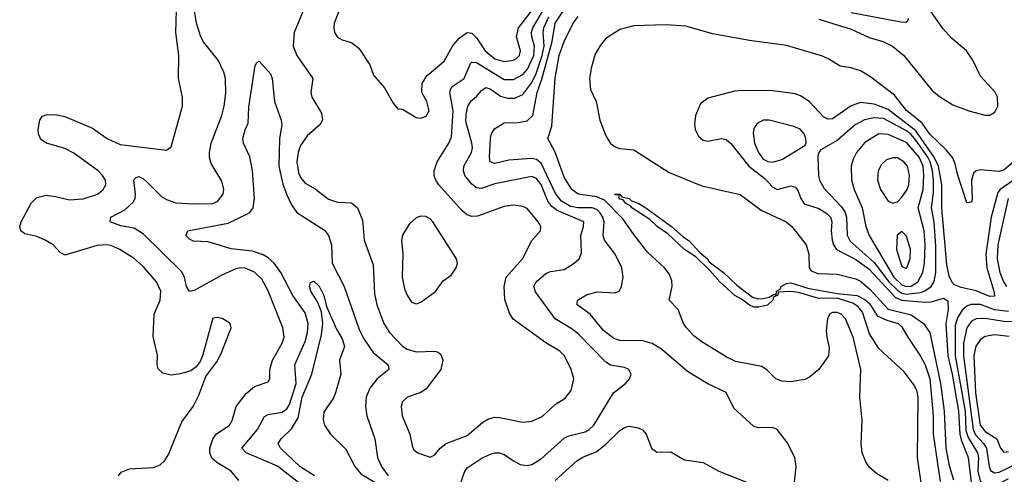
# Model space of a CAD drawing. Header units: inches. Extents: x 1649636 to 1815363, y 506543 to 641975.
# Tile 608 of 656: x 1754255 to 1758512, y 610676 to 612645. Entities that reach past the tile are written whole.
import ezdxf

# ---------------------------------------------------------------- set-up
doc = ezdxf.new("R2010")
doc.units = ezdxf.units.IN
doc.header["$MEASUREMENT"] = 0
doc.layers.add('B7651', color=7, linetype='Continuous')

msp = doc.modelspace()

# ---------------------------------------------------------------- linework, layer by layer
at = {"layer": 'B7651', "color": 5}
for points, elevation in [([(1755202.2, 610650), (1755169.8, 610690), (1755107.6, 610727.6), (1755086.7, 610746.7), (1755076.9, 610770), (1755077.1, 610790), (1755090.8, 610829.2), (1755105, 610850), (1755161.8, 610890), (1755173.3, 610910), (1755190.7, 610970), (1755234.1, 611025.9), (1755270, 611056.9), (1755330, 611077.3), (1755336.9, 611090), (1755337.4, 611130), (1755348.2, 611170), (1755390, 611243.6), (1755399.1, 611270), (1755393.5, 611310), (1755329.8, 611470.2), (1755302, 611522), (1755270, 611551.2), (1755230, 611568.4), (1755210, 611570.5), (1755190, 611566), (1755130, 611539.4), (1755010, 611472.3), (1754990, 611467.6), (1754976.5, 611490), (1754967.3, 611530), (1754954.3, 611554.3), (1754790, 611715.8), (1754750, 611742.7), (1754692.2, 611752.2), (1754647, 611770), (1754649.6, 611790), (1754710, 611822.2), (1754745.9, 611854.1), (1754754, 611870), (1754755.8, 611890), (1754749.2, 611950.8), (1754758.3, 611961.7), (1754770, 611965.5), (1754790, 611955.6), (1754810, 611938.2), (1754870, 611878), (1754890, 611865.9), (1754930, 611852.3), (1755007.1, 611847.1), (1755090, 611848.8), (1755110, 611857.3), (1755134.6, 611890), (1755138, 611910), (1755130, 611946), (1755082.6, 612022.6), (1755075.3, 612050), (1755075.4, 612070), (1755083.7, 612110), (1755129.3, 612230), (1755139.6, 612270), (1755146.5, 612326.5), (1755145.7, 612390), (1755138.2, 612418.2), (1755113, 612470), (1755049.6, 612549.6), (1755038.5, 612570), (1755019.9, 612630), (1755006.7, 612710)], 560), ([(1755646.4, 612710), (1755614.9, 612630), (1755612.9, 612610), (1755617, 612590), (1755630, 612568.5), (1755650, 612557.6), (1755690, 612546.7), (1755721.6, 612521.6), (1755768.5, 612450), (1755784.8, 612404.8), (1755832, 612350), (1755870, 612284), (1755890, 612259.1), (1755910, 612257.1), (1755970, 612220.9), (1755990, 612218.3), (1756012.8, 612227.2), (1756025.4, 612250), (1756015.6, 612290), (1755994, 612330), (1755994.8, 612370), (1756016.7, 612403.4), (1756090, 612465.8), (1756126.3, 612530), (1756154.8, 612565.2), (1756190, 612588.8), (1756210, 612586.6), (1756230, 612566.6), (1756267.5, 612510), (1756310, 612476), (1756350, 612464.3), (1756389.7, 612470), (1756402.6, 612477.4), (1756416.4, 612490), (1756420.1, 612510), (1756403.8, 612570), (1756412.4, 612610), (1756498.8, 612721.2)], 580), ([(1757710, 612646.7), (1757850, 612603.5), (1757927.9, 612567.9), (1757986.8, 612550), (1758028.8, 612530), (1758078.3, 612490), (1758199.2, 612339.2), (1758231.9, 612311.9), (1758290, 612275.9), (1758359.5, 612250), (1758430, 612232.1), (1758450, 612231.8), (1758462.1, 612237.9), (1758473, 612247), (1758483.9, 612270), (1758482.4, 612310), (1758471.9, 612331.9), (1758410, 612400.4), (1758376.7, 612470), (1758348.8, 612510), (1758284.1, 612564.1), (1758246.2, 612606.2), (1758172.6, 612712.6)], 480), ([(1754683.1, 610670), (1754694, 610686), (1754730, 610699.7), (1754833.4, 610706.6), (1754862.2, 610717.8), (1754883.5, 610736.5), (1754898.3, 610761.7), (1754956.5, 610903.5), (1755006, 610970), (1755030, 611019.1), (1755060.1, 611099.9), (1755110, 611167.3), (1755130, 611206.8), (1755169.3, 611310), (1755165.2, 611330), (1755134, 611350), (1755110, 611355.6), (1755090, 611352), (1755045.3, 611190), (1755035.3, 611164.7), (1755018.3, 611141.7), (1754995.1, 611124.9), (1754949.1, 611110.9), (1754910, 611106.4), (1754874.2, 611114.2), (1754853.6, 611133.6), (1754849.7, 611150), (1754851.7, 611191.7), (1754832.7, 611272.7), (1754836.8, 611370), (1754863.2, 611430), (1754864.9, 611470), (1754847.2, 611510), (1754790, 611574.8), (1754750, 611611.3), (1754688.4, 611650), (1754650, 611667), (1754630, 611670.5), (1754590, 611667), (1754450, 611624.7), (1754430, 611637.4), (1754399.7, 611670), (1754365.7, 611690), (1754330, 611706.3), (1754278.2, 611718.2), (1754259.7, 611730), (1754255.3, 611750), (1754262, 611770), (1754304.7, 611850), (1754330, 611875.3), (1754370, 611884.6), (1754410, 611879.8), (1754470, 611864.5), (1754530, 611868.8), (1754591.1, 611890), (1754616, 611910), (1754627.6, 611930), (1754625.8, 611950), (1754613.8, 611970), (1754594, 611990), (1754490, 612066.8), (1754450, 612087.1), (1754371.8, 612110), (1754346.6, 612126.6), (1754336.4, 612150), (1754335.6, 612170), (1754342, 612210), (1754353.6, 612226.4), (1754370, 612232.6), (1754410, 612233.6), (1754450, 612226), (1754570, 612175.8), (1754633.1, 612130), (1754690, 612103.7), (1754890, 612079.5), (1754910, 612094.8), (1754958.9, 612270), (1754959.3, 612310), (1754942.2, 612390), (1754943.2, 612490), (1754929.9, 612589.9), (1754933, 612687)], 580), ([(1755483.9, 612690), (1755442.6, 612590), (1755438.2, 612530), (1755453.2, 612490), (1755522.8, 612390), (1755513.8, 612330), (1755519, 612310), (1755559.9, 612240.1), (1755564.9, 612210), (1755553.4, 612190), (1755497.7, 612142.3), (1755470, 612099.7), (1755458.8, 612070), (1755453.2, 612030), (1755461.4, 611981.4), (1755470, 611962), (1755490, 611937.6), (1755532.7, 611912.7), (1755590, 611867.6), (1755630, 611855), (1755690, 611851.3), (1755716.5, 611830), (1755737.1, 611777.1), (1755744.6, 611690), (1755783.5, 611583.5), (1755790, 611458), (1755799.8, 611410), (1755829.1, 611329.1), (1755853.8, 611290), (1755910, 611231), (1755930, 611218), (1755970, 611207.5), (1756049, 611209), (1756064.9, 611204.9), (1756075.5, 611195.5), (1756085.3, 611170), (1756076.5, 611130), (1756013.1, 611046.9), (1755990, 611030.7), (1755930.4, 611010), (1755910.2, 610989.8), (1755904.7, 610970), (1755909.4, 610930), (1755942.8, 610850), (1755953.5, 610793.5), (1755961.2, 610781.2), (1755976, 610770), (1756030, 610750.6), (1756050, 610760.7), (1756073, 610790), (1756098.7, 610810), (1756190, 610845.2), (1756257.6, 610902.4), (1756282.6, 610917.4), (1756310, 610923.5), (1756330, 610922.6), (1756430, 610901.6), (1756470, 610907.1), (1756513.8, 610926.2), (1756570, 610978.3), (1756613.7, 611006.3), (1756640, 611040), (1756650.7, 611090), (1756639.8, 611130), (1756610.7, 611190), (1756590.9, 611210), (1756530, 611246.4), (1756388.9, 611348.9), (1756373.5, 611373.5), (1756353.2, 611433.2), (1756349.9, 611490), (1756358.3, 611530), (1756429.8, 611610), (1756470, 611688.9), (1756506.6, 611730), (1756508.1, 611750), (1756497.5, 611770), (1756450, 611827.3), (1756430, 611836.3), (1756390, 611842.3), (1756350, 611836.5), (1756234.5, 611794.5), (1756210, 611793.2), (1756190, 611800.3), (1756170, 611815.3), (1756068.2, 611930), (1756054.5, 611950), (1756047.9, 611970), (1756047.8, 611990), (1756060.2, 612030), (1756111, 612110), (1756122.2, 612137.8), (1756129.6, 612250), (1756114.8, 612330), (1756117.3, 612342.7), (1756125, 612355), (1756176.9, 612390), (1756204.7, 612455.3), (1756210, 612460.9), (1756230, 612459.4), (1756350, 612385.9), (1756390, 612385.1), (1756430, 612407.2), (1756451.5, 612430), (1756478.5, 612490), (1756480.9, 612530), (1756469.4, 612570), (1756468.6, 612588.6), (1756474.6, 612610), (1756517.3, 612682.7)], 560), ([(1757603.5, 610630), (1757612.4, 610710), (1757606.5, 610750), (1757573.8, 610813.8), (1757530.5, 610870.5), (1757510, 610878.9), (1757450, 610877.4), (1757430, 610883), (1757343, 610963), (1757310, 611031.3), (1757230, 611068.7), (1757142.1, 611122.1), (1757030, 611218.3), (1756990, 611243.4), (1756950, 611254.5), (1756850, 611255.8), (1756824.2, 611264.2), (1756779.2, 611299.2), (1756721.2, 611370), (1756665.8, 611410), (1756667.1, 611430), (1756705.9, 611454.1), (1756750, 611466.3), (1756830, 611461.9), (1756849.2, 611470.8), (1756857.4, 611490), (1756864.2, 611530), (1756858.9, 611570), (1756830, 611629), (1756784, 611690), (1756778.3, 611710), (1756781.6, 611770), (1756776.1, 611790), (1756763.8, 611810), (1756750, 611822.4), (1756730, 611830.5), (1756670, 611830.1), (1756636.5, 611836.5), (1756598.5, 611858.5), (1756572.4, 611892.4), (1756510, 612023.5), (1756490, 612039.9), (1756470, 612044), (1756370, 612036.3), (1756310, 612022.6), (1756289.4, 612030), (1756286.5, 612050), (1756291.5, 612130), (1756294.7, 612150), (1756307.7, 612172.3), (1756350, 612197.7), (1756410, 612199.4), (1756450, 612206.5), (1756474.5, 612230), (1756493.2, 612330), (1756513.2, 612386.8), (1756558, 612550), (1756570.6, 612630), (1756610.6, 612690)], 520), ([(1757850, 612676.2), (1758064.6, 612635.4), (1758086.6, 612633.4), (1758097.2, 612642.8), (1758098.5, 612650)], 520), ([(1756152.3, 610610), (1756176.8, 610683.2), (1756190, 610704.6), (1756250, 610745.3), (1756290, 610764.1), (1756310, 610770.1), (1756330, 610769.4), (1756350, 610762.9), (1756390, 610734.4), (1756419.6, 610719.6), (1756450, 610714.7), (1756470, 610718.9), (1756510, 610743.8), (1756610, 610832.8), (1756630, 610842.6), (1756699.6, 610860.4), (1756717.1, 610870), (1756737.9, 610890), (1756822, 611030), (1756874, 611070), (1756891.6, 611090), (1756898.7, 611110), (1756889.4, 611130), (1756870, 611138.5), (1756810, 611148.7), (1756790, 611162.2), (1756670, 611284.3), (1756644.6, 611304.6), (1756570, 611349.9), (1756486.1, 611466.1), (1756478.7, 611490), (1756487.7, 611510), (1756530, 611545.6), (1756550, 611554.1), (1756610, 611562.6), (1756653.3, 611590), (1756674, 611610), (1756684.7, 611635.3), (1756681.7, 611710), (1756693.5, 611750), (1756694.2, 611770), (1756579, 611819), (1756555.7, 611835.7), (1756538.8, 611858.7), (1756510, 611931), (1756490, 611957.7), (1756470, 611966.1), (1756310, 611934.4), (1756250, 611913.6), (1756230, 611917.4), (1756210, 611932.2), (1756180.2, 611970), (1756173.6, 611990), (1756175.4, 612010), (1756208.7, 612070), (1756212.7, 612090), (1756210.8, 612110), (1756184.2, 612204.2), (1756185, 612235), (1756192.5, 612270), (1756207, 612293), (1756230, 612311.6), (1756250, 612337.2), (1756270, 612351.5), (1756290, 612344.7), (1756334.3, 612314.3), (1756364.3, 612304.3), (1756395.3, 612304.8), (1756430, 612320.6), (1756470, 612372.9), (1756488.5, 612411.5), (1756514.3, 612490), (1756522.6, 612530), (1756518.3, 612590), (1756521.5, 612610), (1756543.1, 612656.9)], 540), ([(1758010.7, 610650), (1757960.3, 610680.2), (1757927.7, 610707.7), (1757913.2, 610730), (1757897.9, 610770), (1757893.6, 610810), (1757898.1, 610910), (1757888.3, 611010), (1757892.4, 611130), (1757859, 611270), (1757826.1, 611350), (1757806.9, 611370), (1757790, 611377.7), (1757770, 611377.8), (1757755.9, 611370), (1757747.5, 611350), (1757742.6, 611297.4), (1757744.5, 611270), (1757755.8, 611224.2), (1757751.6, 611190), (1757710, 611130.4), (1757670, 611097.1), (1757650, 611086.8), (1757590, 611077.4), (1757550, 611079.9), (1757525, 611090), (1757487.4, 611127.4), (1757463.5, 611143.5), (1757350, 611165.4), (1757310, 611185), (1757204, 611250), (1757170, 611276.6), (1757138.1, 611310), (1757125.1, 611330), (1757102.6, 611390), (1757062.8, 611430), (1757076.7, 611490), (1757075.5, 611515.5), (1757064, 611544), (1757042.9, 611570), (1756970, 611638.3), (1756910, 611714.3), (1756863.1, 611783.1), (1756783.5, 611863.5), (1756750, 611877.7), (1756670, 611888.9), (1756642.9, 611910), (1756610, 611962.6), (1756571, 612071), (1756538.4, 612130), (1756556.7, 612183.3), (1756570.9, 612390.9), (1756588.3, 612490), (1756609.9, 612550.1), (1756648.8, 612630), (1756670, 612658.8)], 480), ([(1758552.4, 612030), (1758510, 611993), (1758490, 611987.9), (1758410, 611995.4), (1758390, 611990.8), (1758379.1, 611980.9), (1758370, 611950), (1758372.8, 611867.2), (1758370, 611855.1), (1758350, 611851.6), (1758310, 611976.5), (1758300.4, 612020.4), (1758288.4, 612048.4), (1758261.1, 612081.1), (1758190, 612149.7), (1758157, 612197), (1758090, 612251.6), (1758038.2, 612318.2), (1757930, 612399.6), (1757890, 612423.4), (1757850, 612436.6), (1757803.3, 612443.3), (1757754.1, 612474.1), (1757726.2, 612486.2), (1757570, 612533.5), (1757410, 612554.9), (1757250, 612582.9), (1757136, 612616), (1757050, 612622.7), (1756910, 612617.9), (1756850, 612602.9), (1756790, 612563.7), (1756765.9, 612534.1), (1756743.8, 612496.2), (1756725.6, 612434.4), (1756719.4, 612390), (1756722.8, 612342.8), (1756747.7, 612290), (1756763.5, 612210), (1756790, 612142), (1756810, 612108.8), (1756830, 612093.7), (1756850, 612087.2), (1756910, 612080.9), (1757063.8, 611983.8), (1757205, 611925), (1757370, 611887.4), (1757460.8, 611820.8), (1757568.9, 611770), (1757594, 611750), (1757656.3, 611670), (1757667.2, 611630), (1757668, 611570), (1757677, 611557), (1757705.5, 611545.5), (1757790, 611543.2), (1757870, 611523.2), (1757890, 611512.8), (1757930, 611479.5), (1758010, 611391.9), (1758110, 611367.6), (1758162.9, 611330), (1758189.7, 611290), (1758236.4, 611070), (1758252.3, 610950), (1758260.1, 610790), (1758274.2, 610714.2), (1758292.7, 610652.7)], 480), ([(1755475.2, 610630), (1755370, 610712.5), (1755234.5, 610770), (1755216.1, 610790), (1755283.8, 610870), (1755313.2, 610926.8), (1755330, 610935.1), (1755390, 610946.2), (1755410, 610959.5), (1755421.6, 610978.4), (1755451, 611070), (1755445.3, 611150), (1755490, 611251.3), (1755500.3, 611290), (1755503.2, 611330), (1755490, 611375.2), (1755436.8, 611450), (1755384.8, 611550), (1755356, 611590), (1755330, 611613.9), (1755307.3, 611627.3), (1755261.9, 611641.9), (1755170, 611652.2), (1755070, 611682.4), (1755006.5, 611686.5), (1754990, 611694), (1754974, 611710), (1754982.7, 611730), (1754988.2, 611731.8), (1755156.6, 611763.4), (1755237.8, 611802.2), (1755250, 611810.2), (1755264.1, 611830), (1755269.9, 611870.1), (1755262.4, 611990), (1755250.4, 612050.4), (1755223.5, 612110), (1755220.3, 612130), (1755230, 612167.3), (1755243.8, 612196.2), (1755245.4, 612265.4), (1755273, 612447), (1755280.5, 612459.5), (1755290, 612464.9), (1755339.4, 612410), (1755346.8, 612390), (1755356.8, 612290), (1755386.2, 612210), (1755388.7, 612190), (1755378.9, 612130), (1755375.2, 612010), (1755392.6, 611932.6), (1755410, 611886.4), (1755430, 611842.7), (1755453.5, 611810), (1755572.9, 611732.9), (1755590.8, 611710.8), (1755603.1, 611670), (1755607, 611590), (1755658.7, 611490), (1755723.2, 611303.2), (1755742.7, 611262.7), (1755783.8, 611203.8), (1755848, 611150), (1755851.5, 611130), (1755801.4, 611090), (1755768.8, 611050), (1755753.7, 611010), (1755750.8, 610970), (1755755.9, 610930), (1755790.9, 610830), (1755802.5, 610750), (1755819.4, 610710), (1755848.8, 610670)], 540), ([(1758550, 611948.8), (1758494.7, 611910), (1758484, 611896), (1758455.3, 611790), (1758432.9, 611630), (1758437.2, 611570), (1758467, 611470), (1758470, 611447.1), (1758450, 611445.9), (1758390.9, 611470.9), (1758325.5, 611485.5), (1758296.4, 611496.4), (1758286.8, 611506.8), (1758274, 611534), (1758264.1, 611584.1), (1758242.8, 611830), (1758241.7, 611930), (1758227.8, 612010), (1758208.5, 612050), (1758130, 612163.9), (1758010, 612256), (1757950, 612278.7), (1757890, 612285.9), (1757850, 612272.1), (1757770, 612216.2), (1757750, 612213.9), (1757730, 612223.6), (1757670, 612289.2), (1757633.6, 612313.6), (1757610, 612323.4), (1757510, 612337.1), (1757382.5, 612337.5), (1757345.2, 612334.8), (1757230, 612305.5), (1757199.4, 612280.6), (1757176.6, 612230), (1757173.3, 612193.3), (1757176.3, 612170), (1757190, 612140.3), (1757210, 612123.1), (1757230, 612119), (1757290, 612130.2), (1757310, 612126.7), (1757330, 612109.1), (1757408.5, 612010), (1757477.4, 611957.4), (1757510, 611921), (1757530, 611910.1), (1757590, 611925.8), (1757610, 611919.2), (1757621.7, 611901.7), (1757632, 611870), (1757647.7, 611847.7), (1757710, 611827), (1757745.3, 611805.3), (1757760.7, 611790), (1757767.1, 611770), (1757764, 611730), (1757767.6, 611690), (1757773.2, 611670), (1757787, 611650), (1757870, 611606.2), (1757926.4, 611566.4), (1758042.4, 611442.4), (1758070, 611430.9), (1758170, 611422.1), (1758196.7, 611423.3), (1758250, 611439.1), (1758268.2, 611428.2), (1758269.8, 611390), (1758259.6, 611330), (1758268.7, 611190), (1758287.3, 611110), (1758315, 610950), (1758319.5, 610850), (1758325.3, 610825.3), (1758356.6, 610750), (1758369.9, 610629.9)], 520), ([(1758174, 610490), (1758136.4, 610750), (1758139.7, 611010), (1758135.1, 611035.1), (1758122, 611062), (1758079.8, 611119.8), (1757970, 611221.2), (1757930, 611284.4), (1757898.8, 611378.8), (1757880.9, 611400.9), (1757858.1, 611418.1), (1757790, 611438.9), (1757710, 611437), (1757623, 611463), (1757590, 611468.3), (1757535.5, 611464.5), (1757531.3, 611450), (1757515.1, 611444.9), (1757511.4, 611430), (1757488.6, 611408.6), (1757450, 611399.5), (1757430, 611400.8), (1757410, 611408.4), (1757375.4, 611435.4), (1757347.5, 611450), (1757282.9, 611510), (1757239.5, 611559.5), (1757178.2, 611618.2), (1757129.9, 611650), (1757057.4, 611717.4), (1757011.1, 611750), (1756979.5, 611779.5), (1756901.3, 611830), (1756897.6, 611837.6), (1756875.1, 611850), (1756864.2, 611864.2), (1756850, 611867.7), (1756845.1, 611874.9), (1756849.2, 611889.2), (1756834.9, 611885.1), (1756827.4, 611890), (1756850.4, 611890), (1756858, 611878), (1756890.4, 611870), (1756899.9, 611859.9), (1756930, 611850.1), (1756962.3, 611830), (1757074, 611750), (1757124.3, 611704.3), (1757150, 611687.6), (1757196.6, 611636.6), (1757228.8, 611610), (1757236.9, 611596.9), (1757298.8, 611550), (1757356.1, 611496.1), (1757423.3, 611443.3), (1757450, 611435.7), (1757470, 611437), (1757495.9, 611444.1), (1757516.9, 611456.9), (1757526.6, 611453.4), (1757527.8, 611470), (1757542.6, 611477.4), (1757548.2, 611490), (1757570, 611502.3), (1757590, 611505), (1757662.5, 611482.5), (1757790, 611459.4), (1757876.5, 611450), (1757910, 611433.2), (1757930, 611415.5), (1757963.1, 611363.1), (1758004.4, 611344.4), (1758053.6, 611330), (1758070, 611315.2), (1758094.7, 611270), (1758150, 611187.7), (1758170, 611150.2), (1758190.6, 611090), (1758204.2, 610930), (1758204.5, 610850), (1758234.6, 610645.4)], 460), ([(1758529.3, 611870), (1758484.7, 611670), (1758481.1, 611610), (1758492.6, 611550), (1758508.5, 611510), (1758522.3, 611490)], 540), ([(1755530, 610670), (1755466.2, 610710), (1755382.7, 610790), (1755373, 610810), (1755386.3, 610830), (1755430, 610873.2), (1755459, 610921), (1755476.8, 611010), (1755517.9, 611110), (1755559.7, 611280.3), (1755565.4, 611330), (1755560, 611380), (1755543.1, 611423.1), (1755514, 611470), (1755509, 611490), (1755512.5, 611507.5), (1755527.3, 611512.7), (1755550, 611490.4), (1755570, 611450.4), (1755582.5, 611402.6), (1755624.4, 611304.4), (1755650, 611263.2), (1755659, 611230), (1755637.5, 611170), (1755643.7, 611110), (1755620.3, 611030), (1755612.2, 611007.8), (1755570, 610945.1), (1755567.8, 610912.2), (1755573.5, 610890), (1755598.5, 610850), (1755665.6, 610785.6), (1755704.8, 610710), (1755730, 610679.2), (1755897.1, 610577.1)], 520), ([(1758530, 611381.3), (1758470, 611389), (1758410, 611411.8), (1758368.2, 611411.8), (1758350, 611404.6), (1758330, 611387.6), (1758310, 611354), (1758299.3, 611320.7), (1758299.7, 611190), (1758342.8, 610950), (1758346.5, 610866.5), (1758355.5, 610835.5), (1758396.7, 610770), (1758400.4, 610750), (1758398.1, 610690), (1758408.2, 610648.2), (1758430, 610624.8), (1758450, 610620.8), (1758470, 610625.9), (1758530, 610659)], 540), ([(1758590, 611334.7), (1758510, 611337.7), (1758430, 611351.4), (1758390, 611349.9), (1758370, 611339.9), (1758350, 611311.3), (1758335.8, 611244.2), (1758335.5, 611190), (1758377.5, 610870), (1758387.3, 610847.3), (1758423, 610810), (1758434.9, 610790), (1758446.2, 610710), (1758452.6, 610692.6), (1758470, 610682.9), (1758490, 610686.4), (1758610, 610743.5)], 560), ([(1758533.8, 611273.8), (1758470, 611280.8), (1758430, 611272.8), (1758410, 611260.2), (1758388.8, 611231.2), (1758381.1, 611190), (1758387.5, 611030), (1758408.6, 610890), (1758430, 610861.3), (1758479.6, 610830), (1758496.2, 610790), (1758510, 610772.3), (1758530, 610775.1)], 580), ([(1756569.9, 610650.1), (1756664.5, 610735.5), (1756689.6, 610750.4), (1756750, 610775), (1756790, 610806.4), (1756850, 610866), (1756870, 610879), (1756890, 610884.6), (1756930, 610878.2), (1756948.5, 610868.5), (1756964.1, 610850), (1756986.6, 610790), (1757010, 610773), (1757070, 610773.2), (1757130, 610739.2), (1757210, 610728.3), (1757278.7, 610690), (1757450, 610622.3)], 520)]:
    msp.add_lwpolyline(points, dxfattribs=dict(at, elevation=elevation))
for points, elevation in [([(1757495.3, 612210), (1757470, 612209.8), (1757444.2, 612195.8), (1757430, 612173.3), (1757426.6, 612153.4), (1757432.7, 612110), (1757450, 612069.2), (1757470, 612040.9), (1757490, 612030.2), (1757510, 612028.4), (1757550, 612039.6), (1757650, 612100.7), (1757655.6, 612110), (1757654, 612130), (1757646.3, 612150), (1757630, 612171.1), (1757602.6, 612182.6)], 540), ([(1757950, 612219.4), (1757908.5, 612211.5), (1757868.1, 612190), (1757790, 612122.2), (1757719.4, 612080.6), (1757710.3, 612070), (1757706.4, 612053.6), (1757709.4, 611970.6), (1757714, 611950), (1757734.1, 611914.1), (1757810, 611832.8), (1757824.6, 611810), (1757829.4, 611790), (1757832.3, 611712.3), (1757845.8, 611685.8), (1757950, 611593.2), (1758012.8, 611510), (1758052.1, 611472.1), (1758070, 611460.7), (1758090, 611456.7), (1758150, 611464.2), (1758169.4, 611470.6), (1758196, 611490), (1758208.9, 611511.1), (1758217, 611550), (1758216.2, 611663.8), (1758208.4, 611768.4), (1758198.2, 611830), (1758205.5, 611894.5), (1758205.5, 611950), (1758202.2, 611990), (1758192, 612030), (1758182.4, 612050), (1758130, 612122.9), (1758110, 612147.8), (1758090, 612163.4), (1757990, 612216.3)], 540), ([(1757970, 612149.9), (1757910, 612113.5), (1757873.8, 612070), (1757858.8, 612041.2), (1757850.1, 612010), (1757851.9, 611950), (1757863.8, 611910), (1757897.9, 611830), (1757914, 611750), (1757928.5, 611710), (1758034.8, 611530), (1758070, 611496.9), (1758090, 611489), (1758110, 611491.1), (1758138.7, 611510), (1758160.1, 611550), (1758168, 611590), (1758169.7, 611669.7), (1758165.4, 611730), (1758139.6, 611830), (1758161.2, 611910), (1758164.7, 611970), (1758161.6, 612010), (1758144.5, 612050), (1758090, 612113.3), (1758010, 612147.2)], 560), ([(1758030, 612047.3), (1758002.5, 612037.6), (1757981.8, 612018.2), (1757967.6, 611990), (1757964.1, 611950), (1757976.8, 611910), (1758010, 611859.6), (1758030, 611850.2), (1758050, 611856.3), (1758070, 611875.8), (1758092.5, 611910), (1758099.1, 611930), (1758102.7, 611970), (1758093.2, 612010), (1758078.1, 612030), (1758050, 612046.8)], 580), ([(1755990, 611794), (1755970, 611787.6), (1755939.8, 611760.2), (1755910, 611712), (1755906.7, 611690), (1755911.7, 611631.7), (1755909.5, 611530.5), (1755919.6, 611479.6), (1755930, 611452.2), (1755950, 611421.3), (1755970, 611414.9), (1755990, 611421.7), (1756052.5, 611467.5), (1756086.3, 611513.7), (1756121.4, 611538.6), (1756142.4, 611570), (1756147.8, 611590), (1756144.2, 611610), (1756041.8, 611770), (1756030, 611783.1), (1756012, 611792)], 580), ([(1758070, 611727.6), (1758048.5, 611711.5), (1758046.5, 611650), (1758070, 611576.5), (1758090, 611568.2), (1758104.7, 611610), (1758106.2, 611650), (1758090, 611707.8)], 580)]:
    msp.add_lwpolyline(points, close=True, dxfattribs=dict(at, elevation=elevation))

doc.saveas('drawing.dxf')
